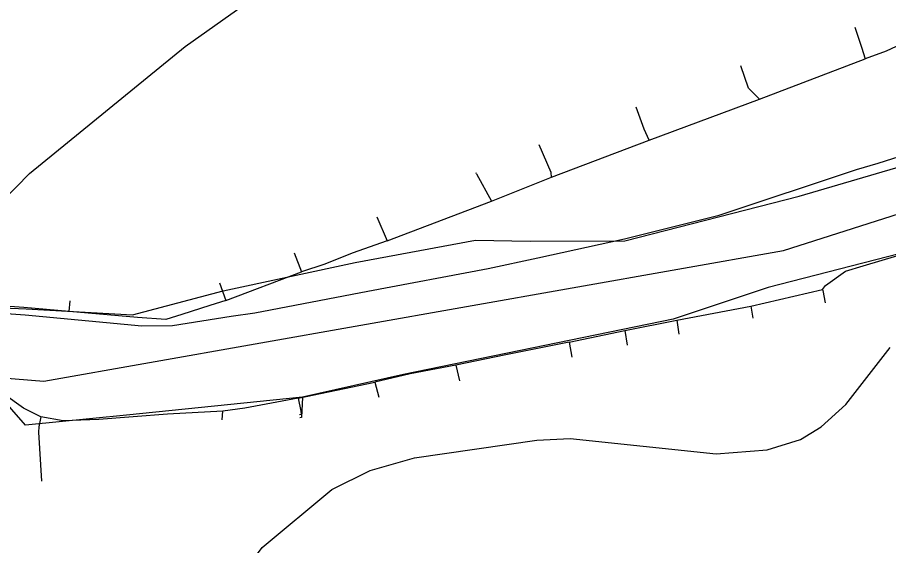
# Model space of a CAD drawing. Extents: x -662620 to -656370, y -1067090 to -1062990.
# Drawn here: x -659061 to -658904.1, y -1065084.1 to -1064989 of the extents above; entities that cross this region are included whole.
import ezdxf

# ---------------------------------------------------------------- set-up
doc = ezdxf.new("R2010")
doc.units = 0
for name, color, linetype in [('SDELOVACÍ_VEDENÍ_-_PODZEMNÍ', 7, 'Continuous'), ('SILNICE_II__TŘÍDY_A_III__TŘÍDY', 7, 'Continuous'), ('VRSTEVNICE_ZÁKLADNÍ', 7, 'Continuous')]:
    doc.layers.add(name, color=color, linetype=linetype)

msp = doc.modelspace()

# ---------------------------------------------------------------- linework, layer by layer
at = {"layer": 'SDELOVACÍ_VEDENÍ_-_PODZEMNÍ'}
for points in [[(-658906, -1065015.24), (-658888.24, -1065009.61), (-658865.29, -1065003.36), (-658859.67, -1065001.79), (-658838.6, -1064994.18), (-658820.62, -1064986.14), (-658811.96, -1064981.51), (-658797.41, -1064968.44), (-658783.6, -1064954.94), (-658774.3, -1064947.65), (-658768.31, -1064940.82), (-658758.46, -1064930.84), (-658731.38, -1064901.97), (-658722.16, -1064909.63)], [(-658895.04, -1064990.63), (-658904.58, -1064995.07), (-658908.32, -1064996.49)], [(-658895.04, -1064990.63), (-658904.58, -1064995.07), (-658908.32, -1064996.49)], [(-658895.04, -1064990.63), (-658904.58, -1064995.07), (-658908.32, -1064996.49)], [(-658895.04, -1064990.63), (-658904.58, -1064995.07), (-658908.32, -1064996.49)], [(-658895.04, -1064990.63), (-658904.58, -1064995.07), (-658908.32, -1064996.49)], [(-658895.04, -1064990.63), (-658904.58, -1064995.07), (-658908.32, -1064996.49)], [(-658910.2, -1064990.75), (-658908.98, -1064994.36), (-658908.32, -1064996.49)], [(-658910.2, -1064990.75), (-658908.98, -1064994.36), (-658908.32, -1064996.49)], [(-658927.39, -1065003.76), (-658908.32, -1064996.49)], [(-658927.39, -1065003.76), (-658908.32, -1064996.49)], [(-658927.39, -1065003.76), (-658908.32, -1064996.49)], [(-658927.39, -1065003.76), (-658908.32, -1064996.49)], [(-658927.39, -1065003.76), (-658908.32, -1064996.49)], [(-658927.39, -1065003.76), (-658908.32, -1064996.49)], [(-658927.39, -1065003.76), (-658929.35, -1065001.73), (-658930.7, -1064997.72)], [(-658927.39, -1065003.76), (-658929.35, -1065001.73), (-658930.7, -1064997.72)], [(-658947.23, -1065011.1), (-658927.39, -1065003.76)], [(-658947.23, -1065011.1), (-658927.39, -1065003.76)], [(-658947.23, -1065011.1), (-658927.39, -1065003.76)], [(-658947.23, -1065011.1), (-658927.39, -1065003.76)], [(-658947.23, -1065011.1), (-658927.39, -1065003.76)], [(-658947.23, -1065011.1), (-658927.39, -1065003.76)], [(-658947.23, -1065011.1), (-658948.15, -1065009.12), (-658949.55, -1065005.21)], [(-658947.23, -1065011.1), (-658948.15, -1065009.12), (-658949.55, -1065005.21)], [(-659059.39, -1065041.53), (-659040.25, -1065042.58), (-659023.94, -1065038.24), (-659000.13, -1065033.18), (-658978.48, -1065029.13), (-658968.65, -1065029.33), (-658951.59, -1065029.26), (-658920.23, -1065021.22), (-658916.72, -1065020.17), (-658885.41, -1065011.02)], [(-659059.39, -1065041.53), (-659040.25, -1065042.58), (-659023.94, -1065038.24), (-659000.13, -1065033.18), (-658978.48, -1065029.13), (-658968.65, -1065029.33), (-658951.59, -1065029.26), (-658920.23, -1065021.22), (-658916.72, -1065020.17), (-658885.41, -1065011.02)], [(-658964.81, -1065017.79), (-658947.23, -1065011.1)], [(-658964.81, -1065017.79), (-658947.23, -1065011.1)], [(-658964.81, -1065017.79), (-658947.23, -1065011.1)], [(-658964.81, -1065017.79), (-658947.23, -1065011.1)], [(-658964.81, -1065017.79), (-658947.23, -1065011.1)], [(-658964.81, -1065017.79), (-658947.23, -1065011.1)], [(-658964.81, -1065017.79), (-658964.86, -1065016.92), (-658967.04, -1065011.99)], [(-658964.81, -1065017.79), (-658964.86, -1065016.92), (-658967.04, -1065011.99)], [(-659148.42, -1065036.53), (-659130.19, -1065037.83), (-659115.72, -1065039.14), (-659078.28, -1065041.28), (-659059.54, -1065042.57), (-659038.53, -1065044.55), (-659033.01, -1065044.5), (-659022.45, -1065042.82), (-659018.24, -1065042.22), (-658997.86, -1065038.29), (-658976.24, -1065034.24), (-658967.3, -1065032.33), (-658951.67, -1065028.88), (-658934.62, -1065024.66), (-658909.89, -1065016.43), (-658906, -1065015.24)], [(-658978.29, -1065017.2), (-658978.38, -1065017.02)], [(-658978.29, -1065017.2), (-658978.38, -1065017.02)], [(-658978.29, -1065017.2), (-658975.6, -1065022.1)], [(-658978.29, -1065017.2), (-658975.6, -1065022.1)], [(-658975.6, -1065022.1), (-658964.81, -1065017.79)], [(-658975.6, -1065022.1), (-658964.81, -1065017.79)], [(-658975.6, -1065022.1), (-658964.81, -1065017.79)], [(-658975.6, -1065022.1), (-658964.81, -1065017.79)], [(-658975.6, -1065022.1), (-658964.81, -1065017.79)], [(-658975.6, -1065022.1), (-658964.81, -1065017.79)], [(-658851.31, -1065019.13), (-658866.65, -1065022.91), (-658902.21, -1065031.6), (-658925.79, -1065037.64), (-658942.93, -1065043.39)], [(-658851.31, -1065019.13), (-658866.65, -1065022.91), (-658902.21, -1065031.6), (-658925.79, -1065037.64), (-658942.93, -1065043.39)], [(-658994.38, -1065029.25), (-658975.6, -1065022.1)], [(-658994.38, -1065029.25), (-658975.6, -1065022.1)], [(-658994.38, -1065029.25), (-658975.6, -1065022.1)], [(-658994.38, -1065029.25), (-658975.6, -1065022.1)], [(-658994.38, -1065029.25), (-658975.6, -1065022.1)], [(-658994.38, -1065029.25), (-658975.6, -1065022.1)], [(-658996.28, -1065024.91), (-658994.38, -1065029.25)], [(-658996.28, -1065024.91), (-658994.38, -1065029.25)], [(-658994.38, -1065029.25), (-659000.72, -1065031.5), (-659005.61, -1065033.47), (-659009.82, -1065034.83)], [(-658994.38, -1065029.25), (-659000.72, -1065031.5), (-659005.61, -1065033.47), (-659009.82, -1065034.83)], [(-658994.38, -1065029.25), (-659000.72, -1065031.5), (-659005.61, -1065033.47), (-659009.82, -1065034.83)], [(-658994.38, -1065029.25), (-659000.72, -1065031.5), (-659005.61, -1065033.47), (-659009.82, -1065034.83)], [(-658994.38, -1065029.25), (-659000.72, -1065031.5), (-659005.61, -1065033.47), (-659009.82, -1065034.83)], [(-658994.38, -1065029.25), (-659000.72, -1065031.5), (-659005.61, -1065033.47), (-659009.82, -1065034.83)], [(-659011.13, -1065031.41), (-659009.82, -1065034.83)], [(-659011.13, -1065031.41), (-659009.82, -1065034.83)], [(-658908.72, -1065033.76), (-658902.46, -1065031.92), (-658901.13, -1065031.54)], [(-658908.72, -1065033.76), (-658902.46, -1065031.92), (-658901.13, -1065031.54)], [(-658908.72, -1065033.76), (-658902.46, -1065031.92), (-658901.13, -1065031.54)], [(-658908.72, -1065033.76), (-658902.46, -1065031.92), (-658901.13, -1065031.54)], [(-658916, -1065038.02), (-658915.48, -1065037.28), (-658911.86, -1065034.69), (-658908.72, -1065033.76)], [(-658916, -1065038.02), (-658915.48, -1065037.28), (-658911.86, -1065034.69), (-658908.72, -1065033.76)], [(-658916, -1065038.02), (-658915.48, -1065037.28), (-658911.86, -1065034.69), (-658908.72, -1065033.76)], [(-658916, -1065038.02), (-658915.48, -1065037.28), (-658911.86, -1065034.69), (-658908.72, -1065033.76)], [(-659023.44, -1065039.97), (-659009.82, -1065034.83)], [(-659023.44, -1065039.97), (-659009.82, -1065034.83)], [(-659023.44, -1065039.97), (-659009.82, -1065034.83)], [(-659023.44, -1065039.97), (-659009.82, -1065034.83)], [(-659023.44, -1065039.97), (-659009.82, -1065034.83)], [(-659023.44, -1065039.97), (-659009.82, -1065034.83)], [(-659024.55, -1065036.84), (-659023.44, -1065039.97)], [(-659024.55, -1065036.84), (-659023.44, -1065039.97)], [(-659115.69, -1065039.07), (-659059.39, -1065041.53)], [(-659115.69, -1065039.07), (-659059.39, -1065041.53)], [(-658928.95, -1065041.01), (-658916, -1065038.02)], [(-658928.95, -1065041.01), (-658916, -1065038.02)], [(-658928.95, -1065041.01), (-658916, -1065038.02)], [(-658928.95, -1065041.01), (-658916, -1065038.02)], [(-658916, -1065038.02), (-658915.99, -1065038.2), (-658915.54, -1065040.4)], [(-658916, -1065038.02), (-658915.99, -1065038.2), (-658915.54, -1065040.4)], [(-659051.66, -1065041.99), (-659051.49, -1065040.05)], [(-659051.66, -1065041.99), (-659051.49, -1065040.05)], [(-659026.3, -1065040.88), (-659031.38, -1065042.51)], [(-659026.3, -1065040.88), (-659031.38, -1065042.51)], [(-659026.3, -1065040.88), (-659031.38, -1065042.51)], [(-659026.3, -1065040.88), (-659031.38, -1065042.51)], [(-659026.3, -1065040.88), (-659031.38, -1065042.51)], [(-659026.3, -1065040.88), (-659031.38, -1065042.51)], [(-659023.44, -1065039.97), (-659026.3, -1065040.88)], [(-659023.44, -1065039.97), (-659026.3, -1065040.88)], [(-659023.44, -1065039.97), (-659026.3, -1065040.88)], [(-659023.44, -1065039.97), (-659026.3, -1065040.88)], [(-659023.44, -1065039.97), (-659026.3, -1065040.88)], [(-659023.44, -1065039.97), (-659026.3, -1065040.88)], [(-659051.66, -1065041.99), (-659059.78, -1065041.28), (-659064.08, -1065040.95)], [(-659051.66, -1065041.99), (-659059.78, -1065041.28), (-659064.08, -1065040.95)], [(-659051.66, -1065041.99), (-659059.78, -1065041.28), (-659064.08, -1065040.95)], [(-659051.66, -1065041.99), (-659059.78, -1065041.28), (-659064.08, -1065040.95)], [(-659051.66, -1065041.99), (-659059.78, -1065041.28), (-659064.08, -1065040.95)], [(-659051.66, -1065041.99), (-659059.78, -1065041.28), (-659064.08, -1065040.95)], [(-659031.38, -1065042.51), (-659034.24, -1065043.41), (-659039.32, -1065043.07), (-659051.66, -1065041.99)], [(-659031.38, -1065042.51), (-659034.24, -1065043.41), (-659039.32, -1065043.07), (-659051.66, -1065041.99)], [(-659031.38, -1065042.51), (-659034.24, -1065043.41), (-659039.32, -1065043.07), (-659051.66, -1065041.99)], [(-659031.38, -1065042.51), (-659034.24, -1065043.41), (-659039.32, -1065043.07), (-659051.66, -1065041.99)], [(-659031.38, -1065042.51), (-659034.24, -1065043.41), (-659039.32, -1065043.07), (-659051.66, -1065041.99)], [(-659031.38, -1065042.51), (-659034.24, -1065043.41), (-659039.32, -1065043.07), (-659051.66, -1065041.99)], [(-658942.26, -1065043.52), (-658928.95, -1065041.01)], [(-658942.26, -1065043.52), (-658928.95, -1065041.01)], [(-658942.26, -1065043.52), (-658928.95, -1065041.01)], [(-658942.26, -1065043.52), (-658928.95, -1065041.01)], [(-658928.95, -1065041.01), (-658928.58, -1065043.18)], [(-658928.95, -1065041.01), (-658928.58, -1065043.18)], [(-658942.93, -1065043.39), (-658991.43, -1065053.32), (-659009.66, -1065057.39)], [(-658942.93, -1065043.39), (-658991.43, -1065053.32), (-659009.66, -1065057.39)], [(-658951.59, -1065045.41), (-658942.26, -1065043.52)], [(-658951.59, -1065045.41), (-658942.26, -1065043.52)], [(-658951.59, -1065045.41), (-658942.26, -1065043.52)], [(-658951.59, -1065045.41), (-658942.26, -1065043.52)], [(-658942.26, -1065043.52), (-658941.89, -1065046.09)], [(-658942.26, -1065043.52), (-658941.89, -1065046.09)], [(-658961.63, -1065047.49), (-658951.59, -1065045.41)], [(-658961.63, -1065047.49), (-658951.59, -1065045.41)], [(-658961.63, -1065047.49), (-658951.59, -1065045.41)], [(-658961.63, -1065047.49), (-658951.59, -1065045.41)], [(-658951.59, -1065045.41), (-658951.16, -1065048.07)], [(-658951.59, -1065045.41), (-658951.16, -1065048.07)], [(-659009.66, -1065057.39), (-659041.32, -1065060.65), (-659059.49, -1065062.45), (-659067.38, -1065053.49), (-659093.05, -1065051.24), (-659137.67, -1065048), (-659149.23, -1065046.79), (-659153.39, -1065047.67), (-659156.2, -1065049.73), (-659158.57, -1065052.98), (-659159.76, -1065055.98), (-659160.37, -1065059.78)], [(-659009.66, -1065057.39), (-659041.32, -1065060.65), (-659059.49, -1065062.45), (-659067.38, -1065053.49), (-659093.05, -1065051.24), (-659137.67, -1065048), (-659149.23, -1065046.79), (-659153.39, -1065047.67), (-659156.2, -1065049.73), (-659158.57, -1065052.98), (-659159.76, -1065055.98), (-659160.37, -1065059.78)], [(-658961.63, -1065047.49), (-658973.02, -1065049.77), (-658982.05, -1065051.67)], [(-658961.63, -1065047.49), (-658973.02, -1065049.77), (-658982.05, -1065051.67)], [(-658961.63, -1065047.49), (-658973.02, -1065049.77), (-658982.05, -1065051.67)], [(-658961.63, -1065047.49), (-658973.02, -1065049.77), (-658982.05, -1065051.67)], [(-658961.63, -1065047.49), (-658961.14, -1065050.19)], [(-658961.63, -1065047.49), (-658961.14, -1065050.19)], [(-658982.05, -1065051.67), (-658990.25, -1065053.23), (-658996.6, -1065054.71)], [(-658982.05, -1065051.67), (-658990.25, -1065053.23), (-658996.6, -1065054.71)], [(-658982.05, -1065051.67), (-658990.25, -1065053.23), (-658996.6, -1065054.71)], [(-658982.05, -1065051.67), (-658990.25, -1065053.23), (-658996.6, -1065054.71)], [(-658982.05, -1065051.67), (-658981.35, -1065054.44)], [(-658982.05, -1065051.67), (-658981.35, -1065054.44)], [(-659056.73, -1065060.93), (-659059.86, -1065059.42), (-659066.72, -1065054.51), (-659067.69, -1065054.48)], [(-659056.73, -1065060.93), (-659059.86, -1065059.42), (-659066.72, -1065054.51), (-659067.69, -1065054.48)], [(-659056.73, -1065060.93), (-659059.86, -1065059.42), (-659066.72, -1065054.51), (-659067.69, -1065054.48)], [(-659056.73, -1065060.93), (-659059.86, -1065059.42), (-659066.72, -1065054.51), (-659067.69, -1065054.48)], [(-659010.39, -1065057.56), (-658996.6, -1065054.71)], [(-659010.39, -1065057.56), (-658996.6, -1065054.71)], [(-659010.39, -1065057.56), (-658996.6, -1065054.71)], [(-659010.39, -1065057.56), (-658996.6, -1065054.71)], [(-658996.6, -1065054.71), (-658995.87, -1065057.43)], [(-658996.6, -1065054.71), (-658995.87, -1065057.43)], [(-659010.39, -1065057.56), (-659020.04, -1065059.39), (-659023.99, -1065059.94)], [(-659010.39, -1065057.56), (-659020.04, -1065059.39), (-659023.99, -1065059.94)], [(-659010.39, -1065057.56), (-659020.04, -1065059.39), (-659023.99, -1065059.94)], [(-659010.39, -1065057.56), (-659020.04, -1065059.39), (-659023.99, -1065059.94)], [(-659010.39, -1065057.56), (-659009.94, -1065059.91), (-659009.86, -1065060.53), (-659010.16, -1065060.57)], [(-659010.39, -1065057.56), (-659009.94, -1065059.91), (-659009.86, -1065060.53), (-659010.16, -1065060.57)], [(-659009.66, -1065057.39), (-659009.81, -1065061.07), (-659010.1, -1065061.11)], [(-659009.66, -1065057.39), (-659009.81, -1065061.07), (-659010.1, -1065061.11)], [(-659056.73, -1065060.93), (-659057.13, -1065062.77), (-659057.15, -1065063.69), (-659056.65, -1065072.55)], [(-659056.73, -1065060.93), (-659057.13, -1065062.77), (-659057.15, -1065063.69), (-659056.65, -1065072.55)], [(-659023.99, -1065059.94), (-659033.92, -1065060.49), (-659046.27, -1065061.46), (-659052.72, -1065061.67), (-659056.73, -1065060.93)], [(-659023.99, -1065059.94), (-659033.92, -1065060.49), (-659046.27, -1065061.46), (-659052.72, -1065061.67), (-659056.73, -1065060.93)], [(-659023.99, -1065059.94), (-659033.92, -1065060.49), (-659046.27, -1065061.46), (-659052.72, -1065061.67), (-659056.73, -1065060.93)], [(-659023.99, -1065059.94), (-659033.92, -1065060.49), (-659046.27, -1065061.46), (-659052.72, -1065061.67), (-659056.73, -1065060.93)], [(-659024.07, -1065061.52), (-659023.99, -1065059.94)], [(-659024.07, -1065061.52), (-659023.99, -1065059.94)]]:
    msp.add_lwpolyline(points, dxfattribs=at)
at = {"layer": 'SILNICE_II__TŘÍDY_A_III__TŘÍDY'}
msp.add_lwpolyline([(-659883.02, -1065082.94), (-659720.77, -1065091.61), (-659557.39, -1065100.68), (-659486.58, -1065100.68), (-659384.92, -1065090.7), (-659307.76, -1065078.9), (-659260.28, -1065051.16), (-659227.39, -1065039.38), (-659171.2, -1065045.15), (-659056.18, -1065054.53), (-658923.05, -1065030.97), (-658815.83, -1064996.8), (-658708.47, -1064884.92), (-658668.84, -1064839.24), (-658627.67, -1064793.74), (-658537.53, -1064703.19), (-658510.68, -1064674.03)], dxfattribs=at)
at = {"layer": 'VRSTEVNICE_ZÁKLADNÍ'}
for points in [[(-659058.79, -1065017.14), (-659030.77, -1064994.27), (-659020.05, -1064986.7), (-659008.9, -1064976.55), (-659001.76, -1064968.26), (-658994.9, -1064958.25), (-658990.04, -1064948.25), (-658987.75, -1064938.24), (-658986.75, -1064930.24), (-658986.75, -1064918.23), (-658990.61, -1064886.21), (-658996.18, -1064860.2), (-659006.62, -1064828.18), (-659010.9, -1064812.17), (-659017.05, -1064776.16), (-659021.48, -1064758.15), (-659024.77, -1064734.13), (-659024.77, -1064718.13), (-659022.77, -1064696.11)], [(-659058.79, -1065017.14), (-659030.77, -1064994.27), (-659020.05, -1064986.7), (-659008.9, -1064976.55), (-659001.76, -1064968.26), (-658994.9, -1064958.25), (-658990.04, -1064948.25), (-658987.75, -1064938.24), (-658986.75, -1064930.24), (-658986.75, -1064918.23), (-658990.61, -1064886.21), (-658996.18, -1064860.2), (-659006.62, -1064828.18), (-659010.9, -1064812.17), (-659017.05, -1064776.16), (-659021.48, -1064758.15), (-659024.77, -1064734.13), (-659024.77, -1064718.13), (-659022.77, -1064696.11)], [(-659277.62, -1065226.11), (-659252.75, -1065176.37), (-659246.31, -1065167.79), (-659240.03, -1065160.93), (-659227.45, -1065151.5), (-659213.87, -1065144.35), (-659203.29, -1065140.06), (-659167.27, -1065128.49), (-659147.55, -1065118.62), (-659139.26, -1065112.91), (-659118.68, -1065094.04), (-659099.52, -1065080.17), (-659086.94, -1065068.17), (-659081.8, -1065061.31), (-659079.51, -1065057.16), (-659073.08, -1065035.15), (-659068.65, -1065027.15), (-659058.79, -1065017.14)], [(-659277.62, -1065226.11), (-659252.75, -1065176.37), (-659246.31, -1065167.79), (-659240.03, -1065160.93), (-659227.45, -1065151.5), (-659213.87, -1065144.35), (-659203.29, -1065140.06), (-659167.27, -1065128.49), (-659147.55, -1065118.62), (-659139.26, -1065112.91), (-659118.68, -1065094.04), (-659099.52, -1065080.17), (-659086.94, -1065068.17), (-659081.8, -1065061.31), (-659079.51, -1065057.16), (-659073.08, -1065035.15), (-659068.65, -1065027.15), (-659058.79, -1065017.14)], [(-659067.22, -1065129.2), (-659059.22, -1065127.48), (-659052.36, -1065124.05), (-659042.35, -1065116.19), (-659030.77, -1065103.04), (-659016.91, -1065084.46), (-659004.33, -1065074.03), (-658997.47, -1065070.6), (-658989.46, -1065068.31), (-658967.45, -1065065.17), (-658961.45, -1065064.88), (-658935.15, -1065067.6), (-658926, -1065066.88), (-658920, -1065065.02), (-658916.28, -1065062.74), (-658911.85, -1065058.73), (-658903.85, -1065048.44)], [(-659067.22, -1065129.2), (-659059.22, -1065127.48), (-659052.36, -1065124.05), (-659042.35, -1065116.19), (-659030.77, -1065103.04), (-659016.91, -1065084.46), (-659004.33, -1065074.03), (-658997.47, -1065070.6), (-658989.46, -1065068.31), (-658967.45, -1065065.17), (-658961.45, -1065064.88), (-658935.15, -1065067.6), (-658926, -1065066.88), (-658920, -1065065.02), (-658916.28, -1065062.74), (-658911.85, -1065058.73), (-658903.85, -1065048.44)]]:
    msp.add_lwpolyline(points, dxfattribs=at)

doc.saveas('drawing.dxf')
